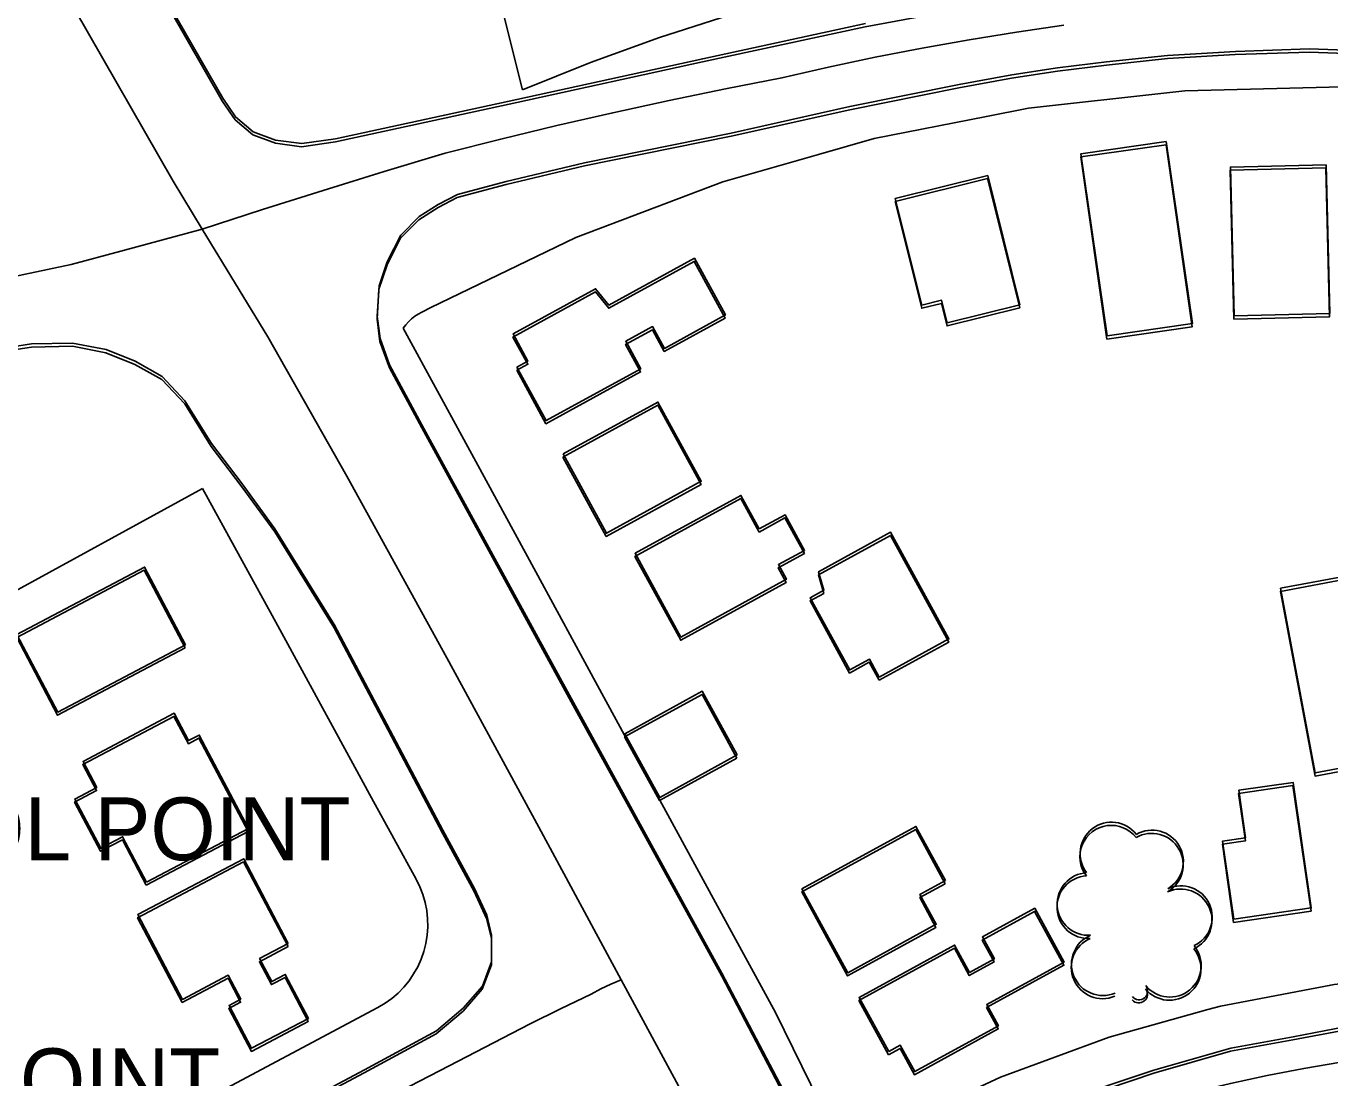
# Model space of a CAD drawing. Extents: x -25029 to 2274964, y -81170 to 687028.
# Drawn here: x 6207.8 to 6623.6, y -67037.8 to -66702.5 of the extents above; entities that cross this region are included whole.
import ezdxf

# ---------------------------------------------------------------- set-up
doc = ezdxf.new("R2010")
doc.units = 0
for name, color, linetype in [('81911BEA - RW_X_Fee_RW', 7, 'Continuous'), ('BLDG', 7, 'Continuous'), ('GE_X_CL_2000', 7, 'Continuous'), ('ROAD', 7, 'Continuous'), ('TI_HOR', 7, 'Continuous'), ('TI_VER', 7, 'Continuous'), ('TREES', 7, 'Continuous')]:
    doc.layers.add(name, color=color, linetype=linetype)

msp = doc.modelspace()

# ---------------------------------------------------------------- linework, layer by layer
at = {"layer": '81911BEA - RW_X_Fee_RW'}
for p, q in [((6366.18, -66722.78), (6351.57, -66664.6)), ((6120.98, -66928.1), (6264.09, -66849.85)), ((6460.85, -67045.49), (6446.79, -67016.94))]:
    msp.add_line(p, q, dxfattribs=at)
for points in [[(6431.99, -66699.04), (6409.77, -66706.16), (6387.83, -66714.07), (6366.18, -66722.78)], [(6627.53, -66721.88), (6623.44, -66721.98), (6577.38, -66723.13), (6573.51, -66723.56), (6527.52, -66728.62), (6514.07, -66731.26), (6478.3, -66738.29), (6460.48, -66743.39), (6430.07, -66752.08), (6383.17, -66769.89), (6336.64, -66792.3)], [(6336.64, -66792.3), (6335.82, -66792.74), (6335.25, -66793.08)], [(6335.25, -66793.08), (6334.05, -66793.64), (6332.88, -66794.27), (6331.78, -66795), (6330.74, -66795.83), (6329.78, -66796.75), (6328.9, -66797.74), (6328.12, -66798.81)], [(6446.79, -67016.94), (6427.68, -66981.8), (6408.56, -66946.67), (6389.45, -66911.53), (6370.34, -66876.4), (6351.22, -66841.27), (6328.12, -66798.81)], [(6312.07, -66937.59), (6288.08, -66893.71), (6264.09, -66849.85)], [(6332.23, -66974.46), (6318.02, -66948.47), (6312.07, -66937.59)], [(6320.01, -67015.33), (6322.28, -67013.99), (6324.43, -67012.46), (6326.43, -67010.74), (6328.27, -67008.86), (6329.94, -67006.82), (6331.42, -67004.64), (6332.71, -67002.34), (6333.79, -66999.94), (6334.66, -66997.45), (6335.3, -66994.89), (6335.72, -66992.29), (6335.9, -66989.66), (6335.86, -66987.02), (6335.58, -66984.4), (6335.08, -66981.82), (6334.35, -66979.28), (6333.4, -66976.83), (6332.23, -66974.46)], [(6698.63, -67003.14), (6663.65, -67003.98), (6661.71, -67004.02), (6625, -67007.95), (6623.91, -67008.15), (6588.74, -67014.88), (6584.72, -67016), (6553.18, -67024.77), (6518.55, -67037.56), (6485.09, -67053.16)], [(6320.01, -67015.33), (6201.14, -67078.63), (6165.84, -67097.43), (6130.53, -67116.23), (6095.22, -67135.03), (6059.91, -67153.83), (6024.61, -67172.63), (5989.3, -67191.44), (5953.99, -67210.24), (5857.07, -67261.85)]]:
    msp.add_lwpolyline(points, dxfattribs=at)
at = {"layer": 'BLDG'}
for points in [[(6571.4, -66740.3), (6579.72, -66798.33), (6552.49, -66802.24), (6544.17, -66744.2)], [(6571.44, -66739.28), (6579.77, -66797.31), (6552.54, -66801.22), (6544.21, -66743.19)], [(6622.4, -66746.69), (6623.55, -66794.13), (6593.04, -66794.87), (6591.89, -66747.42)], [(6514.44, -66751.08), (6524.71, -66792.3), (6501.53, -66798.08), (6499.73, -66790.88), (6493.48, -66792.44), (6484.99, -66758.42)], [(6514.48, -66750.07), (6524.76, -66791.29), (6501.58, -66797.07), (6499.78, -66789.87), (6493.53, -66791.43), (6485.03, -66757.41)], [(6622.36, -66747.71), (6623.5, -66795.15), (6592.99, -66795.89), (6591.85, -66748.44)], [(6364.31, -66812.21), (6367.83, -66810.28), (6363.08, -66801.6), (6389.4, -66787.19), (6393.61, -66792.42), (6420.91, -66777.48), (6430.8, -66795.57), (6411.36, -66806.21), (6407.56, -66799.26), (6399, -66803.95), (6403.8, -66812.7), (6373.62, -66829.22)], [(6364.36, -66811.22), (6367.88, -66809.29), (6363.13, -66800.61), (6389.45, -66786.19), (6393.66, -66791.42), (6420.96, -66776.48), (6430.85, -66794.57), (6411.41, -66805.21), (6407.61, -66798.26), (6399.05, -66802.95), (6403.85, -66811.7), (6373.67, -66828.23)], [(6379.01, -66839.87), (6409.25, -66823.32), (6423.08, -66848.58), (6392.83, -66865.14)], [(6379.06, -66838.88), (6409.3, -66822.32), (6423.14, -66847.58), (6392.89, -66864.14)], [(6441.56, -66863.78), (6449.83, -66859.25), (6456.04, -66870.6), (6447.71, -66875.16), (6450.26, -66879.82), (6416.6, -66898.25), (6401.99, -66871.55), (6435.71, -66853.09)], [(6441.62, -66862.78), (6449.89, -66858.25), (6456.1, -66869.6), (6447.77, -66874.16), (6450.32, -66878.82), (6416.66, -66897.25), (6402.05, -66870.55), (6435.77, -66852.09)], [(6479.84, -66911), (6476.72, -66905.29), (6470.46, -66908.72), (6457.86, -66885.69), (6462.21, -66883.31), (6460.48, -66877.41), (6483.46, -66864.83), (6502.07, -66898.84)], [(6479.9, -66909.99), (6476.78, -66904.28), (6470.52, -66907.71), (6457.92, -66884.69), (6462.27, -66882.31), (6460.54, -66876.41), (6483.52, -66863.82), (6502.13, -66897.83)], [(6258.57, -66900.71), (6217.88, -66922.15), (6204.82, -66897.37), (6245.52, -66875.93)], [(6258.63, -66899.73), (6217.94, -66921.18), (6204.88, -66896.4), (6245.58, -66874.95)], [(6630.27, -66878.5), (6636.13, -66909.68), (6653.31, -66906.46), (6658.5, -66934.1), (6618.88, -66941.54), (6607.83, -66882.71)], [(6630.33, -66877.47), (6636.19, -66908.65), (6653.37, -66905.43), (6658.57, -66933.07), (6618.95, -66940.52), (6607.89, -66881.69)], [(6434.52, -66935.83), (6409.83, -66949.35), (6398.71, -66929.04), (6423.41, -66915.53)], [(6434.59, -66934.83), (6409.9, -66948.35), (6398.78, -66928.04), (6423.47, -66914.53)], [(6246.2, -66975.37), (6238.58, -66960.9), (6231.63, -66964.56), (6223.36, -66948.87), (6230.35, -66945.18), (6225.97, -66936.87), (6255.05, -66921.55), (6259.63, -66930.26), (6263.02, -66928.47), (6278.71, -66958.25)], [(6246.13, -66976.35), (6238.51, -66961.88), (6231.56, -66965.54), (6223.29, -66949.85), (6230.28, -66946.16), (6225.9, -66937.85), (6254.98, -66922.53), (6259.56, -66931.24), (6262.95, -66929.45), (6278.64, -66959.23)], [(6592.93, -66988.19), (6589.32, -66963.31), (6596.66, -66962.24), (6594.46, -66947.11), (6611.82, -66944.59), (6617.62, -66984.6)], [(6593, -66987.17), (6589.39, -66962.29), (6596.73, -66961.22), (6594.53, -66946.09), (6611.89, -66943.57), (6617.69, -66983.58)], [(6500.97, -66975.85), (6492.81, -66980.31), (6498, -66989.79), (6469.79, -67005.23), (6455.17, -66978.5), (6491.53, -66958.6)], [(6501.04, -66974.84), (6492.88, -66979.3), (6498.07, -66988.78), (6469.87, -67004.22), (6455.24, -66977.5), (6491.6, -66957.59)], [(6291.36, -66995.89), (6282.21, -67000.72), (6286.07, -67008.04), (6290.4, -67005.75), (6297.79, -67019.77), (6279.67, -67029.31), (6272.46, -67015.62), (6276.22, -67013.64), (6272.21, -67006.02), (6257.6, -67013.72), (6243.36, -66986.7), (6277.14, -66968.9)], [(6291.43, -66994.91), (6282.28, -66999.74), (6286.15, -67007.06), (6290.48, -67004.77), (6297.87, -67018.79), (6279.75, -67028.33), (6272.54, -67014.64), (6276.3, -67012.66), (6272.29, -67005.04), (6257.68, -67012.74), (6243.43, -66985.72), (6277.21, -66967.92)], [(6482.93, -67029.36), (6486.61, -67027.35), (6491.21, -67035.75), (6517.92, -67021.14), (6514.2, -67014.34), (6538.87, -67000.84), (6529.49, -66983.71), (6512.82, -66992.83), (6516.62, -66999.79), (6508.71, -67004.13), (6503.95, -66995.45), (6473.49, -67012.12)], [(6482.85, -67030.37), (6486.53, -67028.36), (6491.13, -67036.76), (6517.84, -67022.15), (6514.12, -67015.35), (6538.8, -67001.85), (6529.42, -66984.72), (6512.75, -66993.84), (6516.55, -67000.8), (6508.63, -67005.14), (6503.88, -66996.46), (6473.41, -67013.13)]]:
    msp.add_lwpolyline(points, close=True, dxfattribs=at)
at = {"layer": 'GE_X_CL_2000'}
for points in [[(5975.27, -66236.05), (5994.93, -66272.73), (6019.61, -66318.43), (6041.59, -66359.8), (6084.83, -66440.27), (6163.96, -66587.5), (6211.39, -66675.76), (6223.1, -66696.89), (6254.69, -66751.9), (6264.02, -66767.23)], [(6264.02, -66767.23), (6283.24, -66760.99), (6302.61, -66754.86), (6322.01, -66748.84), (6341.43, -66742.95), (6359.21, -66738.48), (6377.05, -66734.19), (6394.93, -66730.11), (6412.86, -66726.21), (6430.83, -66722.52), (6448.84, -66719.01), (6463.71, -66715.6), (6478.64, -66712.43), (6493.61, -66709.51), (6508.63, -66706.83), (6523.7, -66704.39), (6538.8, -66702.21)], [(5350.28, -66922.68), (5362.42, -66920.24), (5424.07, -66908.73), (5459, -66903.14), (5488.61, -66898.08), (5516.57, -66893.59), (5558.34, -66886.79), (5623.92, -66876.18), (5684.63, -66866.68), (5749.96, -66856.55), (5821.46, -66845.2), (5879.56, -66836.26), (5930.21, -66827.2), (5984.63, -66818.79), (6063.25, -66805.9), (6117.79, -66797.49), (6184.32, -66786.42), (6222.18, -66778.48), (6237.98, -66774.22), (6264.02, -66767.23)], [(6264.02, -66767.23), (6284.93, -66801.57), (6310.06, -66845.95), (6341.96, -66903.91), (6371.31, -66957.83), (6397.61, -67006.49)], [(6179.93, -67119.64), (6213.91, -67101.38), (6247.98, -67083.31), (6282.15, -67065.44), (6301.31, -67055.41), (6320.5, -67045.42), (6339.71, -67035.46), (6368.57, -67020.57), (6378.27, -67015.75), (6388.04, -67011.07), (6391.15, -67009.41), (6394.34, -67007.88), (6397.61, -67006.49)], [(6397.61, -67006.49), (6427.24, -67061.34), (6447, -67098.49)], [(6447, -67098.49), (6459.5, -67091.89), (6472.09, -67085.47), (6484.78, -67079.25), (6497.56, -67073.23), (6509.13, -67068.2), (6520.79, -67063.38), (6532.54, -67058.75), (6544.36, -67054.33), (6556.25, -67050.11), (6568.22, -67046.1), (6580.25, -67042.29), (6591.89, -67039.52), (6603.58, -67037), (6615.32, -67034.73), (6627.11, -67032.71)]]:
    msp.add_lwpolyline(points, dxfattribs=at)
at = {"layer": 'ROAD'}
for points in [[(6511.68, -66695.99), (6475.45, -66702.67), (6423.57, -66713.9), (6364.3, -66726.85), (6306.49, -66739.38), (6295.68, -66740.94), (6287.34, -66739.84), (6280.18, -66737.13), (6274.54, -66732.42), (6270.5, -66726.49), (6253.81, -66697.41)], [(6475.49, -66701.66), (6423.61, -66712.9), (6364.34, -66725.86), (6306.53, -66738.39), (6295.72, -66739.96), (6287.38, -66738.86), (6280.22, -66736.15), (6274.58, -66731.44), (6270.54, -66725.51), (6253.85, -66696.43)], [(6449.38, -67041.74), (6429.73, -67004.35), (6382.35, -66918.09), (6334.07, -66829.54), (6323.72, -66810.45), (6320.7, -66802.07), (6319.81, -66794.95), (6320.37, -66785.33), (6322.97, -66777.6), (6327.31, -66769.09), (6333.16, -66763.22), (6339.28, -66759.32), (6345.38, -66756.18), (6360.95, -66752.01), (6385.94, -66746.04), (6432.7, -66736.59), (6470.57, -66728.16), (6505.35, -66721.12), (6522.16, -66718.06), (6536.8, -66715.84), (6552.37, -66713.88), (6571.82, -66711.84), (6593.47, -66710.55), (6617.13, -66709.76), (6637.45, -66710.52)], [(6449.3, -67042.74), (6429.65, -67005.35), (6382.29, -66919.09), (6334.02, -66830.53), (6323.67, -66811.44), (6320.65, -66803.06), (6319.76, -66795.94), (6320.32, -66786.32), (6322.92, -66778.59), (6327.26, -66770.08), (6333.11, -66764.21), (6339.23, -66760.31), (6345.34, -66757.17), (6360.91, -66753), (6385.9, -66747.04), (6432.66, -66737.59), (6470.53, -66729.17), (6505.31, -66722.13), (6522.12, -66719.07), (6536.76, -66716.85), (6552.33, -66714.9), (6571.78, -66712.86), (6593.43, -66711.57), (6617.09, -66710.78), (6637.41, -66711.55)], [(6193.91, -66807.19), (6209.5, -66804.79), (6222.57, -66804.56), (6233.29, -66806.6), (6242.51, -66810.32), (6251.14, -66815.11), (6258.42, -66822.9), (6266.88, -66836.49), (6276.63, -66849.35), (6287.1, -66863.75), (6306.04, -66894.27), (6340.62, -66959.74), (6350.73, -66978.37), (6354.7, -66986.9), (6356.19, -66993.22), (6356.22, -67001.77), (6353.24, -67009.49), (6347.17, -67016.5), (6338.62, -67023.7), (6315.61, -67036.17), (6205.42, -67094.78)], [(6193.96, -66806.22), (6209.55, -66803.82), (6222.62, -66803.58), (6233.34, -66805.62), (6242.56, -66809.34), (6251.19, -66814.13), (6258.47, -66821.92), (6266.93, -66835.51), (6276.69, -66848.37), (6287.16, -66862.77), (6306.1, -66893.28), (6340.69, -66958.75), (6350.8, -66977.38), (6354.77, -66985.91), (6356.26, -66992.23), (6356.29, -67000.78), (6353.32, -67008.5), (6347.25, -67015.51), (6338.7, -67022.71), (6315.69, -67035.18), (6205.51, -67093.81)], [(6628.37, -67021.48), (6611.88, -67024.62), (6592.01, -67028.24), (6567.5, -67035.28), (6537.64, -67045.31)], [(6628.29, -67022.51), (6611.8, -67025.64), (6591.93, -67029.26), (6567.42, -67036.3), (6537.56, -67046.32)]]:
    msp.add_lwpolyline(points, dxfattribs=at)
at = {"layer": 'TREES'}
for centre, radius, start, end in [((6553.89, -66967.26), 10, 37.5601, 217.5601), ((6553.97, -66966.24), 10, 37.5671, 217.5671), ((6566.9, -66968.79), 10, 300.0726, 120.0726), ((6566.83, -66969.82), 10, 300.0656, 120.0656), ((6546.59, -66983.34), 10, 93.5771, 273.5771), ((6546.66, -66982.32), 10, 93.5841, 273.5841), ((6576.02, -66987.55), 10, 294.7468, 114.7468), ((6576.1, -66986.53), 10, 294.7538, 114.7538), ((6551.21, -67001.5), 10, 113.0605, 293.0605), ((6551.13, -67002.52), 10, 113.0535, 293.0535), ((6572.5, -67003.01), 10, 219.5886, 39.5886), ((6572.58, -67001.98), 10, 219.5956, 39.5956), ((6562.76, -67010.11), 2.75, 219.5956, 39.5956), ((6562.68, -67011.13), 2.75, 219.5886, 39.5886)]:
    msp.add_arc(centre, radius, start, end, dxfattribs=at)

# ---------------------------------------------------------------- texts
at = {"layer": 'TI_HOR'}
msp.add_text('HORIZONTAL CONTROL POINT', height=20, dxfattribs=at).set_placement((5911.64, -66968.36))
at = {"layer": 'TI_VER'}
msp.add_text('VERTICAL CONTROL POINT', height=20, dxfattribs=at).set_placement((5911.64, -67048.36))

doc.saveas('drawing.dxf')
